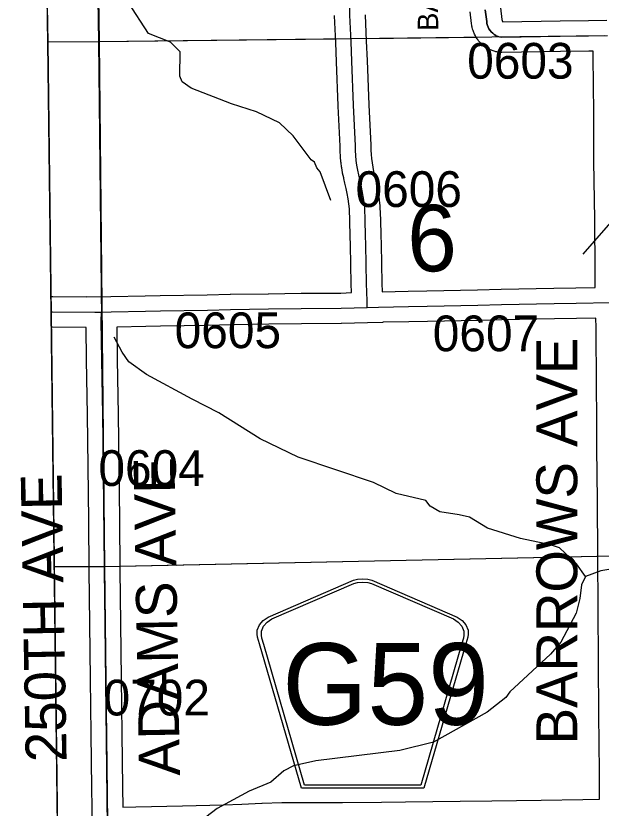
# Model space of a CAD drawing. Extents: x 23.6 to 68.7, y -63 to -29.
# Drawn here: x 32.621 to 33.767, y -53.228 to -51.676 of the extents above; entities that cross this region are included whole.
import ezdxf

# ---------------------------------------------------------------- set-up
doc = ezdxf.new("R2010")
doc.units = 0
for name, color, linetype in [('tdCoClipBndry', 7, 'Continuous'), ('tdCoCoAdjSecRdTxt', 7, 'Continuous'), ('tdCoCoBndry', 7, 'Continuous'), ('tdCoCoBndryPart', 7, 'Continuous'), ('tdCoHydroRiver', 7, 'Continuous'), ('tdCoSecRdNmbr', 7, 'Continuous'), ('tdCoSecRdTxt', 7, 'Continuous'), ('tdCoSecRteBand', 7, 'Continuous'), ('tdCoSecRteCL', 7, 'Continuous'), ('tdCoSectLine', 7, 'Continuous'), ('tdCoSectLinePart', 7, 'Continuous'), ('tdCoSectNmbr', 7, 'Continuous'), ('tdCoShieldCoRte', 7, 'Continuous'), ('tdCoSurfGravel', 7, 'Continuous'), ('tdCoTwpBndryShd', 7, 'Continuous')]:
    doc.layers.add(name, color=color, linetype=linetype)

msp = doc.modelspace()

# ---------------------------------------------------------------- linework, layer by layer
at = {"layer": 'tdCoClipBndry'}
msp.add_lwpolyline([(56.8227, -57.553), (51.8233, -57.6334), (46.8056, -57.7041), (45.8081, -57.7131), (44.8328, -57.735), (43.8446, -57.7356), (42.8125, -57.7502), (36.856, -57.8104), (34.8462, -57.8398), (33.8615, -57.8433), (32.8589, -57.8556), (32.833, -57.8525), (32.8013, -57.8383), (32.7717, -57.8067), (32.7614, -57.7827), (32.7577, -57.7569), (32.6839, -51.7283), (32.6474, -49.7276), (32.6233, -45.7459), (32.6113, -44.7492), (32.588, -43.7493), (32.587, -43.0064), (32.5923, -42.7484), (32.5183, -35.7733)], dxfattribs=at)
at = {"layer": 'tdCoCoBndry'}
for p, q in [((32.7842, -51.7268), (32.7685, -50.7257)), ((32.7685, -50.7257), (32.7842, -51.7268)), ((32.7948, -52.7546), (32.7842, -51.7268)), ((32.7842, -51.7268), (32.7948, -52.7546)), ((32.8066, -53.7572), (32.7948, -52.7546)), ((32.7948, -52.7546), (32.8066, -53.7572))]:
    msp.add_line(p, q, dxfattribs=at)
for points in [[(32.6718, -40.7503), (32.6807, -41.745), (32.6923, -42.7489), (32.6875, -42.9908), (32.687, -43.0063), (32.6879, -43.7492), (32.7112, -44.7475), (32.7232, -45.7449), (32.73, -46.7351), (32.7344, -47.7196), (32.7414, -48.7221), (32.7473, -49.7257), (32.7682, -50.7257), (32.7838, -51.7268), (32.7945, -52.7546), (32.8063, -53.7572), (32.8202, -54.758), (32.8346, -55.7561), (32.8426, -56.756), (32.8576, -57.7557)], [(36.8552, -57.7104), (35.8554, -57.7251), (34.8462, -57.7399), (33.861, -57.7434), (32.858, -57.7557), (32.843, -56.756), (32.8349, -55.7561), (32.8205, -54.758), (32.8066, -53.7572), (32.7948, -52.7546), (32.7842, -51.7268), (32.7685, -50.7257), (32.7477, -49.7257), (32.7417, -48.7221), (32.7347, -47.7196), (32.7303, -46.7351), (32.7236, -45.745), (32.7116, -44.7475), (32.6883, -43.7492), (32.6873, -43.0063), (32.6879, -42.9908), (32.6927, -42.7489), (32.6811, -41.7451), (32.6722, -40.7503)], [(32.6474, -49.7276), (32.6839, -51.7283), (32.7577, -57.7564), (32.858, -57.7557), (32.843, -56.756), (32.8349, -55.7561), (32.8205, -54.758), (32.8066, -53.7572), (32.7948, -52.7546), (32.7842, -51.7268), (32.7685, -50.7257)]]:
    msp.add_lwpolyline(points, dxfattribs=at)
at = {"layer": 'tdCoCoBndryPart'}
msp.add_lwpolyline([(32.7584, -50.257), (32.7682, -50.7257), (32.7838, -51.7268), (32.789, -52.2267)], dxfattribs=at)
at = {"layer": 'tdCoHydroRiver'}
for points in [[(33.2375, -52.0383), (33.2166, -51.9817), (33.2102, -51.9738), (33.2054, -51.9628), (33.199, -51.9581), (33.1639, -51.9111), (33.1369, -51.886), (33.0925, -51.8643), (33.0434, -51.8489), (32.9643, -51.818), (32.9468, -51.8055), (32.9419, -51.7945), (32.943, -51.7471), (32.9238, -51.7282), (32.8809, -51.7112), (32.8407, -51.6499), (32.8309, -51.62)], [(33.8169, -52.0447), (33.7309, -52.1433)], [(33.736, -52.7747), (33.7184, -52.7496), (33.685, -52.7183), (33.6676, -52.7121), (33.6091, -52.6999), (33.5442, -52.6799), (33.5093, -52.6581), (33.4887, -52.6535), (33.4508, -52.6475), (33.4318, -52.6366), (33.4238, -52.6257), (33.3653, -52.6119), (33.3209, -52.5902), (33.1737, -52.5408), (33.0992, -52.5051), (33.0183, -52.4537), (32.966, -52.4273), (32.8772, -52.3791), (32.8423, -52.3541), (32.8295, -52.3352), (32.8135, -52.3054)], [(33.7974, -52.7584), (33.7659, -52.7634), (33.736, -52.7747)], [(33.736, -52.7747), (33.7282, -52.7905), (33.7253, -52.8174), (33.7176, -52.8459), (33.6881, -52.9029), (33.6677, -52.9268), (33.5878, -53), (33.58, -53.0111), (33.5439, -53.0399), (33.4386, -53.0991), (33.3725, -53.1154), (33.2085, -53.1357), (33.1643, -53.1455), (33.1455, -53.1551), (33.1204, -53.1774), (33.0779, -53.1951), (33.015, -53.2288), (32.9821, -53.2543), (32.9556, -53.294), (32.94, -53.321)]]:
    msp.add_lwpolyline(points, dxfattribs=at)
at = {"layer": 'tdCoSecRteBand'}
for points in [[(33.3382, -52.2166), (33.3891, -52.2154), (33.3892, -52.2154), (33.3893, -52.2154), (33.4257, -52.2148), (33.5247, -52.213), (33.5712, -52.212), (33.674, -52.2098), (33.674, -52.2098), (33.6741, -52.2098), (33.717, -52.209), (33.7549, -52.2082), (33.7551, -52.1766), (33.7543, -52.0753), (33.7527, -51.9612), (33.7527, -51.961), (33.7527, -51.9608), (33.7525, -51.8665), (33.7511, -51.7568), (33.7511, -51.7567), (33.7511, -51.7566), (33.751, -51.7454), (33.7498, -51.7454), (33.7425, -51.7455), (33.7424, -51.7455), (33.7424, -51.7455), (33.6872, -51.7461), (33.5721, -51.7481), (33.569, -51.7482), (33.566, -51.7476), (33.5623, -51.7469), (33.5606, -51.7466), (33.559, -51.7461), (33.5554, -51.7449), (33.5537, -51.7444), (33.5522, -51.7437), (33.5487, -51.7422), (33.5471, -51.7415), (33.5456, -51.7406), (33.5424, -51.7387), (33.5409, -51.7379), (33.5395, -51.7368), (33.5365, -51.7346), (33.5351, -51.7335), (33.5339, -51.7323), (33.5311, -51.7297), (33.5299, -51.7286), (33.5288, -51.7273), (33.5263, -51.7244), (33.5252, -51.723), (33.5243, -51.7216), (33.5222, -51.7184), (33.5213, -51.717), (33.5205, -51.7155), (33.5188, -51.7121), (33.518, -51.7106), (33.5174, -51.709), (33.5161, -51.7054), (33.5155, -51.7038), (33.5151, -51.7022), (33.5142, -51.6985), (33.5137, -51.6968), (33.5135, -51.6951), (33.513, -51.6914), (33.513, -51.6914), (33.5101, -51.6685)], [(33.5696, -51.6606), (33.5726, -51.6837), (33.5728, -51.6858), (33.5729, -51.6861), (33.573, -51.6865), (33.5732, -51.6868), (33.5734, -51.6871), (33.5736, -51.6874), (33.5739, -51.6876), (33.5742, -51.6878), (33.5745, -51.688), (33.5746, -51.6881), (33.6863, -51.6861), (33.6864, -51.6861), (33.6865, -51.6861), (33.7417, -51.6855), (33.7777, -51.6851)], [(32.69, -52.2262), (32.6928, -52.2261), (32.6932, -52.2261), (32.6935, -52.2261), (32.7596, -52.2268), (32.7596, -52.2261), (32.7888, -52.2269), (32.8071, -52.2263), (32.8072, -52.2263), (32.8072, -52.2263), (32.8741, -52.2248), (32.8743, -52.2247), (32.8745, -52.2247), (32.9036, -52.2244), (32.9957, -52.2229), (33.0408, -52.2217), (33.0409, -52.2217), (33.0411, -52.2217), (33.1152, -52.2205), (33.1153, -52.2205), (33.1154, -52.2205), (33.1795, -52.2197), (33.1796, -52.2197), (33.1796, -52.2197), (33.2572, -52.2192), (33.2779, -52.2185), (33.2782, -52.2185), (33.2777, -52.2013), (33.2777, -52.2012), (33.2777, -52.201), (33.2761, -52.1253), (33.2758, -52.1076), (33.275, -52.0783), (33.274, -52.0543), (33.2729, -52.0448), (33.2715, -52.0346), (33.2697, -52.0244), (33.2677, -52.0143), (33.2653, -52.0041), (33.2631, -51.995), (33.2629, -51.9945), (33.2628, -51.9939), (33.2608, -51.9845), (33.2607, -51.984), (33.2606, -51.9834), (33.259, -51.974), (33.2589, -51.9734), (33.2588, -51.9728), (33.2576, -51.9633), (33.2575, -51.9627), (33.2575, -51.9622), (33.2566, -51.9526), (33.2565, -51.9521), (33.2565, -51.9515), (33.256, -51.9419), (33.256, -51.9413), (33.256, -51.9408), (33.2558, -51.9316), (33.2523, -51.853), (33.2523, -51.8529), (33.2523, -51.8528), (33.2489, -51.7665), (33.2472, -51.7287), (33.2448, -51.6764), (33.2448, -51.6756)], [(33.3048, -51.6746), (33.3071, -51.726), (33.3089, -51.7638), (33.3089, -51.7639), (33.3089, -51.764), (33.3122, -51.8504), (33.3158, -51.9294), (33.3158, -51.9298), (33.3158, -51.9303), (33.3159, -51.9393), (33.3164, -51.9477), (33.3172, -51.9561), (33.3183, -51.9644), (33.3197, -51.9728), (33.3214, -51.981), (33.3236, -51.9897), (33.3237, -51.99), (33.3237, -51.9902), (33.3262, -52.0011), (33.3263, -52.0016), (33.3264, -52.002), (33.3286, -52.0129), (33.3287, -52.0134), (33.3288, -52.0138), (33.3307, -52.0248), (33.3308, -52.0252), (33.3308, -52.0257), (33.3324, -52.0367), (33.3325, -52.0371), (33.3325, -52.0376), (33.3338, -52.0487), (33.3339, -52.0498), (33.3339, -52.0509), (33.3349, -52.0761), (33.3349, -52.0763), (33.3349, -52.0765), (33.3357, -52.1061), (33.3357, -52.1062), (33.3357, -52.1062), (33.3361, -52.124), (33.3361, -52.124), (33.3361, -52.124), (33.3377, -52.1997), (33.3382, -52.2166)], [(32.8303, -53.2263), (32.8557, -53.2255), (32.8559, -53.2255), (32.856, -53.2255), (32.9475, -53.2233), (32.9475, -53.2233), (32.9475, -53.2233), (33.0273, -53.2216), (33.0635, -53.22), (33.1029, -53.2182), (33.1032, -53.2182), (33.1035, -53.2182), (33.1416, -53.2172), (33.1418, -53.2172), (33.1421, -53.2172), (33.1991, -53.2168), (33.1993, -53.2168), (33.1995, -53.2168), (33.2602, -53.217), (33.3368, -53.2164), (33.3841, -53.216), (33.4906, -53.2146), (33.4906, -53.2146), (33.4906, -53.2146), (33.5525, -53.2139), (33.6491, -53.2125), (33.7307, -53.2113), (33.7638, -53.2107), (33.7634, -53.157), (33.7622, -53.0444), (33.7622, -53.0443), (33.7622, -53.0442), (33.7616, -52.9422), (33.7616, -52.9422), (33.7616, -52.9422), (33.761, -52.8367), (33.7602, -52.7344), (33.7602, -52.7343), (33.7602, -52.7343), (33.7594, -52.6255), (33.7585, -52.5232), (33.7585, -52.523), (33.7582, -52.523), (33.7582, -52.4931), (33.758, -52.4632), (33.7574, -52.4016), (33.7574, -52.4015), (33.7574, -52.4015), (33.7567, -52.2868), (33.7561, -52.2684), (33.7561, -52.2684), (33.7561, -52.2682), (33.7183, -52.269), (33.7182, -52.269), (33.7182, -52.269), (33.6752, -52.2698), (33.5725, -52.272), (33.5259, -52.273), (33.5259, -52.273), (33.5258, -52.273), (33.4268, -52.2748), (33.4268, -52.2748), (33.4268, -52.2748), (33.3904, -52.2754), (33.3392, -52.2766), (33.3392, -52.2771), (33.3095, -52.2775), (33.2588, -52.2791), (33.2584, -52.2792), (33.258, -52.2792), (33.1801, -52.2797), (33.1161, -52.2805), (33.0422, -52.2817), (32.9971, -52.2828), (32.997, -52.2828), (32.9969, -52.2828), (32.9045, -52.2844), (32.9045, -52.2844), (32.9044, -52.2844), (32.8753, -52.2847), (32.8191, -52.2861), (32.8191, -52.2866), (32.8186, -52.2866), (32.8196, -52.3494), (32.8214, -52.4571), (32.8214, -52.4571), (32.8214, -52.4572), (32.8225, -52.5584), (32.8239, -52.6637), (32.8239, -52.6638), (32.8239, -52.6638), (32.8249, -52.7613), (32.8261, -52.8664), (32.8275, -52.9747), (32.8275, -52.9747), (32.8275, -52.9748), (32.8285, -53.082), (32.8298, -53.1879), (32.8303, -53.2263)], [(32.7707, -53.2562), (32.7704, -53.2269), (32.7699, -53.1887), (32.7685, -53.0827), (32.7685, -53.0827), (32.7685, -53.0826), (32.7675, -52.9754), (32.7661, -52.8671), (32.7661, -52.8671), (32.7661, -52.8671), (32.7649, -52.7619), (32.7649, -52.7619), (32.7649, -52.7619), (32.7639, -52.6645), (32.7626, -52.5592), (32.7626, -52.5591), (32.7626, -52.5591), (32.7614, -52.458), (32.7596, -52.3503), (32.7596, -52.3503), (32.7596, -52.3503), (32.7586, -52.2868), (32.6931, -52.2861), (32.6907, -52.2862)]]:
    msp.add_lwpolyline(points, dxfattribs=at)
at = {"layer": 'tdCoSecRteCL'}
for points in [[(33.5398, -51.6645), (33.5428, -51.6875), (33.5433, -51.6913), (33.5442, -51.695), (33.5455, -51.6985), (33.5472, -51.7019), (33.5493, -51.7051), (33.5518, -51.708), (33.5545, -51.7106), (33.5575, -51.7128), (33.5608, -51.7148), (33.5643, -51.7163), (33.5679, -51.7174), (33.5716, -51.7181), (33.6868, -51.7161), (33.7421, -51.7155), (33.7794, -51.715)], [(33.3089, -52.2475), (33.3087, -52.2346), (33.3077, -52.2004), (33.3061, -52.1247), (33.3057, -52.1069), (33.305, -52.0773), (33.304, -52.0521), (33.3027, -52.041), (33.3011, -52.0299), (33.2992, -52.0189), (33.297, -52.0079), (33.2945, -51.997), (33.2922, -51.9877), (33.2902, -51.9784), (33.2886, -51.9689), (33.2873, -51.9594), (33.2865, -51.9499), (33.286, -51.9403), (33.2858, -51.9307), (33.2823, -51.8516), (33.2789, -51.7652), (33.2772, -51.7274), (33.2748, -51.6751)], [(33.3089, -52.2475), (33.3308, -52.2468), (33.3898, -52.2454), (33.4262, -52.2448), (33.5253, -52.243), (33.5718, -52.242), (33.6746, -52.2398), (33.7176, -52.239), (33.7853, -52.2376)], [(32.6903, -52.2562), (32.6931, -52.2561), (32.7758, -52.257), (32.7888, -52.2569)], [(32.8007, -53.2565), (32.7998, -53.1883), (32.7985, -53.0824), (32.7975, -52.975), (32.7961, -52.8667), (32.7949, -52.7616), (32.7939, -52.6641), (32.7926, -52.5588), (32.7914, -52.4576), (32.7896, -52.3498), (32.7884, -52.2737), (32.7888, -52.2569)], [(32.7888, -52.2569), (32.8079, -52.2563), (32.8748, -52.2547), (32.904, -52.2544), (32.9964, -52.2528), (33.0415, -52.2517), (33.1157, -52.2505), (33.1798, -52.2497), (33.2578, -52.2492), (33.3089, -52.2475)]]:
    msp.add_lwpolyline(points, dxfattribs=at)
at = {"layer": 'tdCoSectLine'}
for points in [[(32.7682, -50.7257), (32.7838, -51.7268)], [(32.7838, -51.7268), (33.7727, -51.7151)], [(32.6839, -51.7275), (32.7838, -51.7268)], [(32.7838, -51.7268), (32.7945, -52.7546)], [(32.7945, -52.7546), (33.7899, -52.7341)], [(32.6964, -52.7551), (32.7945, -52.7546)], [(32.7945, -52.7546), (32.8063, -53.7572)]]:
    msp.add_lwpolyline(points, dxfattribs=at)
at = {"layer": 'tdCoSectLinePart'}
for points in [[(32.7682, -50.7257), (32.7838, -51.7268)], [(32.6839, -51.7275), (32.7838, -51.7268)], [(32.7838, -51.7268), (33.2464, -51.7213)], [(32.7838, -51.7268), (32.789, -52.2267)], [(33.3064, -51.7206), (33.522, -51.7181)], [(32.8241, -52.754), (33.7598, -52.7347)], [(32.6964, -52.7551), (32.7641, -52.7548)]]:
    msp.add_lwpolyline(points, dxfattribs=at)
at = {"layer": 'tdCoShieldCoRte'}
for points in [[(33.1803, -53.1891), (33.0983, -52.9062), (33.0944, -52.8931), (33.0937, -52.8872), (33.0937, -52.8793), (33.098, -52.869), (33.1052, -52.8605), (33.1148, -52.8539), (33.2821, -52.7815), (33.2896, -52.7799), (33.3, -52.779), (33.3104, -52.7799), (33.318, -52.7815), (33.4852, -52.8539), (33.4948, -52.8605), (33.5021, -52.869), (33.5063, -52.8793), (33.5063, -52.8872), (33.5056, -52.8931), (33.5017, -52.9062), (33.4198, -53.1891)], [(33.1861, -53.1828), (33.1064, -52.9075), (33.1027, -52.8949), (33.102, -52.8892), (33.102, -52.8817), (33.106, -52.8718), (33.113, -52.8637), (33.1222, -52.8573), (33.2828, -52.7878), (33.29, -52.7862), (33.3, -52.7854), (33.31, -52.7862), (33.3172, -52.7878), (33.4778, -52.8573), (33.487, -52.8637), (33.494, -52.8718), (33.4981, -52.8817), (33.4981, -52.8892), (33.4974, -52.8949), (33.4937, -52.9075), (33.4139, -53.1828)]]:
    msp.add_lwpolyline(points, close=True, dxfattribs=at)
at = {"layer": 'tdCoSurfGravel'}
for points in [[(33.2772, -51.7274), (33.2748, -51.6751), (33.2756, -51.6127), (33.2758, -51.5855), (33.2765, -51.5271), (33.2752, -51.4945), (33.2722, -51.3802)], [(33.5608, -51.7148), (33.5575, -51.7128), (33.5545, -51.7106), (33.5518, -51.708), (33.5493, -51.7051), (33.5472, -51.7019), (33.5455, -51.6985), (33.5442, -51.695), (33.5433, -51.6913), (33.5428, -51.6875), (33.5398, -51.6645)], [(33.5608, -51.7148), (33.5643, -51.7163), (33.5679, -51.7174), (33.5716, -51.7181), (33.6868, -51.7161), (33.7421, -51.7155), (33.7794, -51.715)], [(33.3089, -52.2475), (33.3087, -52.2346), (33.3077, -52.2004), (33.3061, -52.1247), (33.3057, -52.1069), (33.305, -52.0773), (33.304, -52.0521), (33.3027, -52.041), (33.3011, -52.0299), (33.2992, -52.0189), (33.297, -52.0079), (33.2945, -51.997), (33.2922, -51.9877), (33.2902, -51.9784), (33.2886, -51.9689), (33.2873, -51.9594), (33.2865, -51.9499), (33.286, -51.9403), (33.2858, -51.9307), (33.2823, -51.8516), (33.2789, -51.7652), (33.2772, -51.7274)], [(33.3089, -52.2475), (33.3308, -52.2468), (33.3898, -52.2454), (33.4262, -52.2448), (33.5253, -52.243), (33.5718, -52.242), (33.6746, -52.2398), (33.7176, -52.239), (33.7853, -52.2376)], [(32.6903, -52.2562), (32.6931, -52.2561), (32.7758, -52.257), (32.7888, -52.2569)], [(32.8066, -53.7572), (32.8073, -53.746), (32.8071, -53.7076), (32.8058, -53.6168), (32.8038, -53.5093), (32.8026, -53.4018), (32.8012, -53.2942), (32.8007, -53.2565), (32.7998, -53.1883), (32.7985, -53.0824), (32.7975, -52.975), (32.7961, -52.8667), (32.7949, -52.7616), (32.7939, -52.6641), (32.7926, -52.5588), (32.7914, -52.4576), (32.7896, -52.3498), (32.7884, -52.2737), (32.7888, -52.2569)], [(32.7888, -52.2569), (32.8079, -52.2563), (32.8748, -52.2547), (32.904, -52.2544), (32.9964, -52.2528), (33.0415, -52.2517), (33.1157, -52.2505), (33.1798, -52.2497), (33.2578, -52.2492), (33.3089, -52.2475)]]:
    msp.add_lwpolyline(points, dxfattribs=at)
at = {"layer": 'tdCoTwpBndryShd'}
msp.add_lwpolyline([(32.8576, -57.7557), (32.8426, -56.756), (32.8346, -55.7561), (32.8202, -54.758), (32.8063, -53.7572), (32.7945, -52.7546), (32.7838, -51.7268), (32.7682, -50.7257), (32.7473, -49.7257), (32.7414, -48.7221), (32.7344, -47.7196), (32.73, -46.7351), (32.7232, -45.7449), (32.7112, -44.7475), (32.6879, -43.7492), (32.687, -43.0063), (32.6875, -42.9908), (32.6923, -42.7489), (32.6807, -41.745), (32.6718, -40.7503)], dxfattribs=at)

# ---------------------------------------------------------------- texts
at = {"layer": 'tdCoCoAdjSecRdTxt'}
msp.add_text('250TH AVE', height=0.08, rotation=91.0056, dxfattribs=at).set_placement((32.7206, -53.1372))
at = {"layer": 'tdCoSecRdNmbr'}
for s, rotation, p in [('0603', 0.0265, (33.5046, -51.7995)), ('0606', 0.0264, (33.2861, -52.0508)), ('0605', 0.0261, (32.932, -52.3273)), ('0607', 0.0265, (33.4372, -52.3333)), ('0604', 0.026, (32.7828, -52.5971)), ('0702', 0.026, (32.7929, -53.0466))]:
    msp.add_text(s, height=0.07, rotation=rotation, dxfattribs=at).set_placement(p)
at = {"layer": 'tdCoSecRdTxt'}
for s, height, rotation, p in [('BARROWS AVE', 0.04, 90.6986, (33.448, -51.7056)), ('BARROWS AVE', 0.08, 90, (33.72, -53.1031)), ('ADAMS AVE', 0.08, 91.0056, (32.9424, -53.1641))]:
    msp.add_text(s, height=height, rotation=rotation, dxfattribs=at).set_placement(p)
at = {"layer": 'tdCoSectNmbr'}
msp.add_text('6', height=0.13, rotation=1.0264, dxfattribs=at).set_placement((33.3884, -52.1776))
at = {"layer": 'tdCoShieldCoRte'}
msp.add_text('G59', height=0.16, dxfattribs=at).set_placement((33.1427, -53.0648))

doc.saveas('drawing.dxf')
